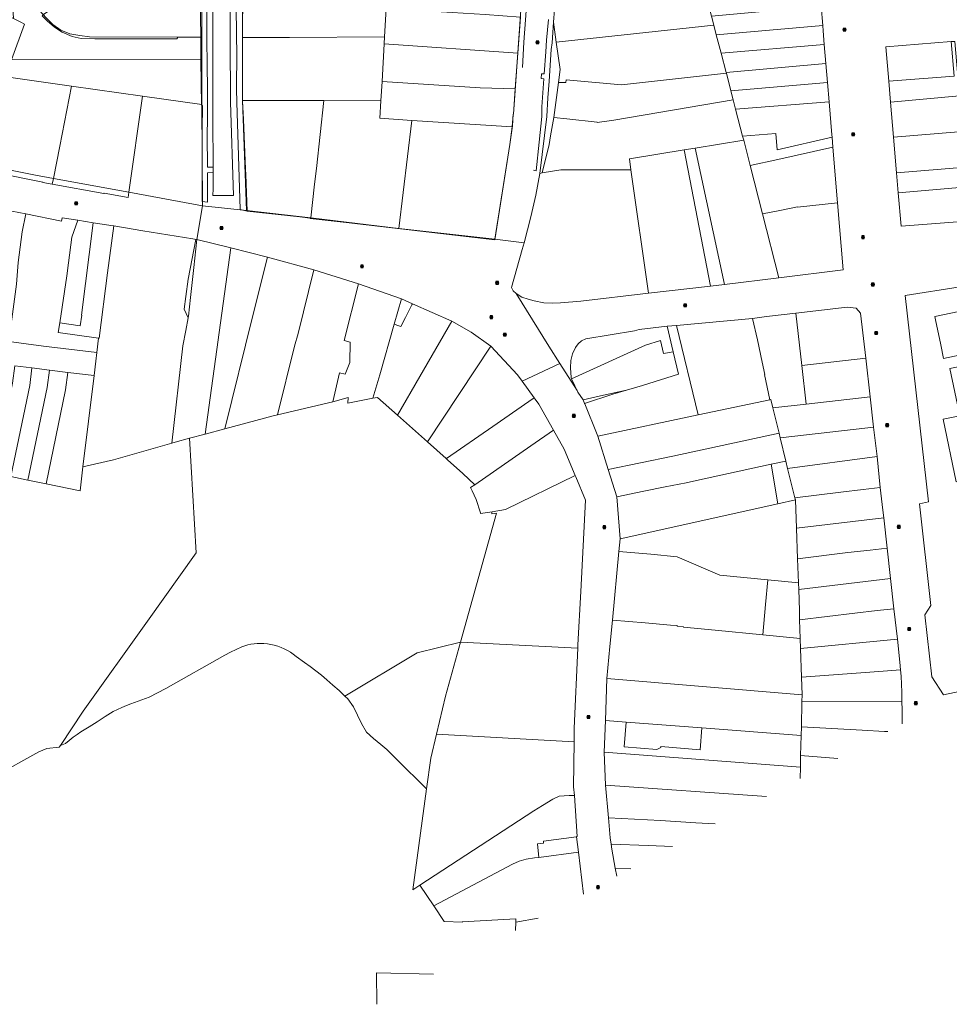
# Model space of a CAD drawing. Header units: metres. Extents: x 163628 to 167676, y 402708 to 405373.
# Tile 257 of 656: x 165762 to 166052, y 403474 to 403782. Entities that reach past the tile are written whole.
import ezdxf

# ---------------------------------------------------------------- set-up
doc = ezdxf.new("R2010")
doc.units = ezdxf.units.M
doc.layers.get('0').update_dxf_attribs({"lineweight": 25})
for name, color, linetype, lineweight in [('X-CA190022.004-UO-BGT_Ondergrond$0$GE_314_WGDRijbaanLokaleweg_Vlak_GEM', 253, 'Continuous', 9), ('X-CA190022.004-UO-BGT_Ondergrond$0$GE_317_WGDVoetpad_Vlak_GEM', 253, 'Continuous', 9), ('X-CA190022.004-UO-BGT_Ondergrond$0$GE_401_OTDErf_Vlak_GEM', 253, 'Continuous', 9), ('X-CA190022.004-UO-KAD_Percelen$0$B-WE-KG-GRENS_PERCEEL-GV', 150, 'Continuous', 9), ('X-CA190022.004-UO-WHM_Riolering gemeente_NLCS$0$B-WE-RI-PUT-S', 214, 'Continuous', 15)]:
    doc.layers.add(name, color=color, linetype=linetype, lineweight=lineweight)

# ---------------------------------------------------------------- blocks, each defined once
blk = doc.blocks.new('X-CA190022.004-UO-WHM_Riolering gemeente_NLCS$0$B-SRI-PUT_BETON-SO')
blk.add_line((-1.4, -1.4), (1.4, 1.4))
at = {"lineweight": -3, "flags": 128}
blk.add_lwpolyline([(2, -2), (2, 2), (-2, 2), (-2, -2)], close=True, dxfattribs=at)
at = {"lineweight": -3}
blk.add_circle((0, 0), 2, dxfattribs=at)

msp = doc.modelspace()

# ---------------------------------------------------------------- linework, layer by layer
at = {"layer": 'X-CA190022.004-UO-BGT_Ondergrond$0$GE_314_WGDRijbaanLokaleweg_Vlak_GEM', "flags": 128}
msp.add_lwpolyline([(165827.399, 403787.237), (165827.415, 403776.374), (165827.415, 403776.295), (165827.421, 403772.215), (165827.421, 403772.174), (165827.421, 403771.883), (165827.438, 403760.307), (165827.45, 403756.237), (165828.478, 403727.059), (165821.998, 403727.123), (165822.028, 403729.14), (165822.023, 403734.239), (165822.021, 403735.947), (165822.007, 403751.164), (165821.998, 403760.597), (165821.998, 403760.756), (165821.991, 403767.551), (165821.982, 403776.359), (165821.971, 403788.557)], dxfattribs=at)
at = {"layer": 'X-CA190022.004-UO-BGT_Ondergrond$0$GE_317_WGDVoetpad_Vlak_GEM', "flags": 128}
for points in [[(165831.25, 403931.3), (165831.285, 403756.562), (165831.523, 403750.856), (165832.173, 403735.28), (165832.242, 403733.632), (165832.718, 403722.21), (165830.477, 403722.679), (165829.491, 403756.24), (165829.391, 403760.31), (165829.485, 403771.866), (165829.488, 403772.218), (165829.375, 403776.298), (165829.311, 403787.24)], [(165820.118, 403788.614), (165820.133, 403776.324), (165820.184, 403767.558), (165820.287, 403760.754), (165820.28, 403751.175), (165820.209, 403745.833), (165820.269, 403735.95), (165822.021, 403735.947), (165822.023, 403734.239), (165820.331, 403734.217), (165820.333, 403724.991), (165818.612, 403725.166), (165818.622, 403739.648), (165818.629, 403751.562), (165818.771, 403751.446), (165818.76, 403755.259), (165818.376, 403755.303), (165818.23, 403769.324), (165818.215, 403770.817), (165818.205, 403776.593), (165818.138, 403783.203)], [(165920.322, 403789.097), (165919.249, 403775.018), (165918.785, 403767.153)], [(165922.27, 403734.966), (165923.09, 403734.831), (165924.075, 403743.773), (165924.851, 403751.813), (165924.837, 403753.99), (165924.841, 403754.058), (165924.847, 403754.139), (165924.894, 403754.824), (165925.497, 403763.615), (165924.628, 403763.677), (165924.735, 403765.173), (165925.6, 403765.111), (165926.076, 403772.055), (165926.349, 403775.628), (165926.923, 403782.122)]]:
    msp.add_lwpolyline(points, dxfattribs=at)
at = {"layer": 'X-CA190022.004-UO-BGT_Ondergrond$0$GE_401_OTDErf_Vlak_GEM', "flags": 128}
for points in [[(165918.95, 403794.16), (165915.99, 403752.48), (165915.86, 403752.49), (165915.67, 403748.89), (165914.9, 403742.98), (165910.12, 403713.21), (165863.68, 403718.62), (165852.376, 403719.877), (165852.373, 403720.009), (165849.201, 403720.364), (165832.718, 403722.21), (165832.242, 403733.632), (165832.173, 403735.28), (165831.523, 403750.856), (165831.285, 403756.562), (165831.25, 403931.3)], [(165818.006, 403861.469), (165818.058, 403842.05), (165818.138, 403783.203), (165818.205, 403776.593), (165810.995, 403776.631), (165810.733, 403776.04), (165785.078, 403776.035), (165780.824, 403776.168), (165777.95, 403776.802), (165774.86, 403778.144), (165772.48, 403779.689), (165770.1, 403781.665), (165768.58, 403783.312), (165769.042, 403783.653), (165771.997, 403785.766), (165767.88, 403791.525), (165764.925, 403789.412), (165764.453, 403792.726), (165764.444, 403834.266), (165764.341, 403838.309), (165759.902, 403838.195)]]:
    msp.add_lwpolyline(points, dxfattribs=at)
at = {"layer": 'X-CA190022.004-UO-KAD_Percelen$0$B-WE-KG-GRENS_PERCEEL-GV', "flags": 128}
for points in [[(165763.041, 403780.654), (165758.994, 403769.472), (165818.512, 403769.604), (165818.473, 403776.648), (165783.357, 403776.691), (165780.353, 403777.078), (165777.283, 403777.602), (165774.417, 403778.816), (165771.899, 403780.536), (165769.852, 403782.681), (165767.717, 403784.895), (165764.218, 403789.415), (165764.243, 403792.585), (165764.364, 403807.88), (165764.482, 403822.749), (165764.609, 403838.812), (165757.462, 403838.691), (165757.901, 403807.794), (165759.065, 403791.144), (165759.645, 403782.43), (165761.914, 403781.244)], [(165738.404, 403793.539), (165725.714, 403770.023), (165724.378, 403767.563), (165721.82, 403762.86), (165714.897, 403750.025), (165727.774, 403743.784), (165727.138, 403742.673), (165727.583, 403742.555), (165732.003, 403751.534), (165736.487, 403759.751), (165736.434, 403759.777), (165737.227, 403761.235), (165740.577, 403767.392), (165741.275, 403768.674), (165748.641, 403768.524), (165749.114, 403770.621), (165753.701, 403769.664), (165754.673, 403769.462), (165758.994, 403769.472), (165763.041, 403780.654), (165761.914, 403781.244), (165759.645, 403782.43), (165750.602, 403787.159)], [(165764.243, 403792.585), (165764.218, 403789.415), (165767.717, 403784.895), (165769.852, 403782.681), (165771.899, 403780.536), (165774.417, 403778.816), (165777.283, 403777.602), (165780.353, 403777.078), (165783.357, 403776.691), (165818.473, 403776.648), (165818.38, 403793.392)], [(165831.322, 403791.337), (165831.209, 403776.522), (165840.91, 403776.5), (165845.91, 403776.5), (165875.683, 403776.755), (165876.183, 403785.522), (165876.533, 403791.653), (165852, 403791.797), (165846.25, 403791.797)], [(165954.856, 403788.131), (165954.866, 403787.515), (165949.59, 403786.96), (165947.065, 403787.28), (165928.806, 403785.285), (165928.531, 403781.272), (165929.371, 403774.988), (165978.649, 403780.331), (165977.923, 403783.197), (165976.457, 403788.984), (165976.085, 403790.451)], [(165918.149, 403782.865), (165907.133, 403783.727), (165876.183, 403785.522), (165875.683, 403776.755), (165875.558, 403774.568), (165917.349, 403771.598)], [(165978.649, 403780.331), (165979.431, 403777.337), (166012.708, 403780.285), (166012.205, 403786.248), (165977.923, 403783.197)], [(165925, 403734.119), (165927.117, 403743.079), (165927.548, 403745.704), (165928.609, 403751.498), (165930.042, 403762.471), (165930.554, 403766.488), (165929.371, 403774.988), (165928.531, 403781.272), (165928.069, 403774.847), (165927.795, 403772.726), (165927.208, 403762.848), (165926.739, 403757.638), (165926.426, 403751.751), (165924.191, 403733.987)], [(165982.497, 403765.595), (165980.925, 403771.616), (165979.431, 403777.337), (165978.649, 403780.331), (165929.371, 403774.988), (165930.554, 403766.488), (165930.042, 403762.471), (165932.347, 403762.382), (165932.429, 403763.278), (165949.777, 403761.704), (165982.575, 403765.296)], [(165980.925, 403771.616), (166013.207, 403774.357), (166012.847, 403778.598), (166012.708, 403780.285), (165979.431, 403777.337)], [(165831.209, 403776.522), (165831.227, 403769.85), (165831.201, 403756.781), (165856.727, 403756.756), (165874.542, 403756.738), (165874.886, 403762.777), (165875.558, 403774.568), (165875.683, 403776.755), (165845.91, 403776.5), (165840.91, 403776.5)], [(165916.553, 403760.4), (165917.349, 403771.598), (165875.558, 403774.568), (165874.886, 403762.777), (165905.567, 403760.745)], [(165982.497, 403765.595), (166013.714, 403768.333), (166013.207, 403774.357), (165980.925, 403771.616)], [(166033.405, 403762.811), (166053.793, 403764.433), (166052.909, 403775.209), (166032.501, 403773.58)], [(166055.473, 403758.21), (166053.999, 403775.296), (166052.909, 403775.209), (166053.793, 403764.433), (166033.405, 403762.811), (166033.952, 403756.306)], [(165754.673, 403769.462), (165753.622, 403764.665), (165777.748, 403761.256), (165800.009, 403758.152), (165818.569, 403755.564), (165818.512, 403769.604), (165758.994, 403769.472)], [(165982.497, 403765.595), (165982.575, 403765.296), (165983.987, 403759.847), (166014.21, 403762.436), (166013.714, 403768.333)], [(165745.261, 403748.671), (165744.751, 403746.308), (165745.676, 403746.123), (165743.948, 403738.226), (165748.119, 403737.123), (165766.024, 403733.497), (165772.082, 403732.391), (165774.073, 403742.534), (165777.748, 403761.256), (165753.622, 403764.665), (165752.612, 403760.054), (165747.873, 403761.088), (165746.72, 403755.689), (165746.652, 403755.704)], [(165983.987, 403759.847), (165982.575, 403765.296), (165949.777, 403761.704), (165932.429, 403763.278), (165932.347, 403762.382), (165930.042, 403762.471), (165928.609, 403751.498), (165932.632, 403751.06), (165942.149, 403750.025), (165942.137, 403749.915), (165947.347, 403750.651), (165984.675, 403757.035)], [(165777.748, 403761.256), (165774.073, 403742.534), (165772.082, 403732.391), (165795.697, 403728.08), (165800.009, 403758.152)], [(165874.542, 403756.738), (165874.23, 403751.275), (165884.163, 403750.573), (165915.555, 403748.54), (165915.86, 403752.49), (165915.99, 403752.48), (165916.553, 403760.4), (165905.567, 403760.745), (165874.886, 403762.777)], [(165984.675, 403757.035), (165985.487, 403754.059), (166014.724, 403756.336), (166014.21, 403762.436), (165983.987, 403759.847)], [(165800.009, 403758.152), (165795.697, 403728.08), (165818.697, 403723.881), (165818.569, 403755.564)], [(166056.432, 403747.097), (166055.473, 403758.21), (166033.952, 403756.306), (166034.873, 403745.357)], [(165832.536, 403722.428), (165852.637, 403720.096), (165853.74, 403730.62), (165854.42, 403735.57), (165856.727, 403756.756), (165831.201, 403756.781)], [(165874.542, 403756.738), (165856.727, 403756.756), (165854.42, 403735.57), (165853.74, 403730.62), (165852.637, 403720.096), (165880.162, 403716.762), (165884.163, 403750.573), (165874.23, 403751.275)], [(165972.852, 403741.916), (165987.992, 403744.391), (165987.657, 403745.684), (165985.487, 403754.059), (165984.675, 403757.035), (165947.347, 403750.651), (165942.137, 403749.915), (165942.149, 403750.025), (165932.632, 403751.06), (165928.609, 403751.498), (165927.548, 403745.704), (165927.117, 403743.079), (165925, 403734.119), (165930.824, 403735.068), (165952.748, 403735.087), (165952.256, 403738.56), (165969.361, 403741.347)], [(165987.657, 403745.684), (165998.033, 403746.474), (165998.417, 403741.38), (166015.654, 403745.286), (166015.53, 403746.102), (166014.724, 403756.336), (165985.487, 403754.059)], [(165915.555, 403748.54), (165884.163, 403750.573), (165880.162, 403716.762), (165910.153, 403713.424), (165914.9, 403742.98)], [(165987.992, 403744.391), (165990.024, 403736.485), (165998.644, 403738.382), (166015.894, 403742.177), (166015.654, 403745.286), (165998.417, 403741.38), (165998.033, 403746.474), (165987.657, 403745.684)], [(166057.392, 403735.975), (166056.432, 403747.097), (166034.873, 403745.357), (166035.815, 403734.151)], [(165987.992, 403744.391), (165972.852, 403741.916), (165982.045, 403699.274), (165998.969, 403701.322), (165993.877, 403721.336), (165990.024, 403736.485)], [(165969.361, 403741.347), (165952.256, 403738.56), (165952.748, 403735.087), (165958.208, 403696.51), (165977.635, 403698.763)], [(165977.635, 403698.763), (165982.045, 403699.274), (165972.852, 403741.916), (165969.361, 403741.347)], [(165993.877, 403721.336), (165999.3, 403722.352), (166004.791, 403723.557), (166004.82, 403723.42), (166017.348, 403724.795), (166015.894, 403742.177), (165998.644, 403738.382), (165990.024, 403736.485)], [(165743.6, 403736.637), (165747.799, 403735.602), (165754.869, 403734.017), (165764.113, 403732.161), (165768.761, 403731.209), (165768.775, 403731.142), (165771.73, 403730.593), (165772.082, 403732.391), (165766.024, 403733.497), (165748.119, 403737.123), (165743.948, 403738.226)], [(165924.191, 403733.987), (165922.942, 403727.129), (165921.455, 403720.383), (165919.308, 403712.28), (165918.743, 403710.146), (165915.327, 403698.33), (165915.94, 403697.307), (165916.835, 403696.391), (165918.636, 403695.306), (165920.553, 403694.626), (165922.482, 403694.138), (165925.463, 403693.489), (165928.215, 403693.365), (165930.751, 403693.496), (165937.101, 403694.063), (165958.208, 403696.51), (165952.748, 403735.087), (165930.824, 403735.068), (165925, 403734.119)], [(166035.815, 403734.151), (166036.343, 403727.878), (166056.792, 403729.66), (166056.91, 403728.08), (166057.614, 403719.079), (166058.841, 403719.177), (166057.392, 403735.975)], [(165771.73, 403730.593), (165787.921, 403727.731), (165787.932, 403727.783), (165795.464, 403726.457), (165795.697, 403728.08), (165772.082, 403732.391)], [(166036.343, 403727.878), (166037.29, 403717.454), (166057.614, 403719.079), (166056.91, 403728.08), (166056.792, 403729.66)], [(165908.919, 403679.925), (165917.264, 403670.967), (165918.698, 403669.045), (165930.516, 403674.518), (165927.047, 403679.898), (165916.835, 403696.391), (165915.94, 403697.307), (165915.327, 403698.33), (165918.743, 403710.146), (165919.308, 403712.28), (165910.153, 403713.424), (165880.162, 403716.762), (165852.637, 403720.096), (165832.536, 403722.428), (165818.697, 403723.881), (165816.974, 403713.264), (165827.598, 403710.66), (165839.068, 403707.736), (165853.554, 403703.867), (165867.507, 403699.435), (165880.981, 403694.707), (165884.369, 403693.204), (165896.715, 403687.726), (165902.729, 403684.324)], [(165998.969, 403701.322), (166019.08, 403703.775), (166017.348, 403724.795), (166004.82, 403723.42), (166004.791, 403723.557), (165999.3, 403722.352), (165993.877, 403721.336)], [(165754.578, 403723.044), (165750.321, 403723.7), (165743.408, 403687.18), (165758.687, 403685.29), (165760.542, 403699.313), (165761.12, 403706.14), (165762.34, 403715.75), (165763.455, 403721.291)], [(165763.455, 403721.291), (165762.34, 403715.75), (165761.12, 403706.14), (165760.542, 403699.313), (165758.687, 403685.29), (165758.167, 403681.361), (165769.045, 403679.922), (165785.669, 403677.931), (165786.241, 403682.469), (165773.631, 403684.211), (165774.083, 403687.222), (165776.299, 403701.98), (165776.771, 403706.02), (165777.867, 403714.085), (165779.691, 403719.319), (165774.82, 403720.08), (165774.659, 403719.073)], [(165773.631, 403684.211), (165786.241, 403682.469), (165786.401, 403682.447), (165789.042, 403702.836), (165790.95, 403717.56), (165790.777, 403717.588), (165784.585, 403718.555), (165780.901, 403689.678), (165780.96, 403689.67), (165780.51, 403686.34), (165774.083, 403687.222)], [(165776.771, 403706.02), (165776.299, 403701.98), (165774.083, 403687.222), (165780.51, 403686.34), (165780.96, 403689.67), (165780.901, 403689.678), (165784.585, 403718.555), (165779.691, 403719.319), (165777.867, 403714.085)], [(165814.244, 403688.822), (165812.987, 403691.515), (165813.526, 403695.479), (165814.268, 403700.942), (165816.639, 403713.32), (165816.229, 403713.388), (165815.697, 403713.476), (165800.094, 403716.065), (165790.95, 403717.56), (165789.042, 403702.836), (165786.401, 403682.447), (165786.241, 403682.469), (165784.814, 403670.732), (165781.343, 403642.18), (165790.946, 403644.359), (165797.484, 403646.249), (165809.158, 403649.592), (165812.566, 403680.034), (165813.487, 403684.859)], [(165814.693, 403651.133), (165819.565, 403652.444), (165827.598, 403710.66), (165816.974, 403713.264), (165816.001, 403704.519), (165814.961, 403695.177), (165814.31, 403689.329), (165814.268, 403688.949), (165814.244, 403688.822), (165813.487, 403684.859), (165812.566, 403680.034), (165809.158, 403649.592), (165810.165, 403649.915)], [(165814.961, 403695.177), (165816.001, 403704.519), (165816.974, 403713.264), (165816.639, 403713.32), (165814.268, 403700.942), (165813.526, 403695.479), (165812.987, 403691.515), (165814.244, 403688.822), (165814.268, 403688.949), (165814.31, 403689.329)], [(165819.565, 403652.444), (165825.717, 403654.088), (165834.402, 403689.074), (165839.068, 403707.736), (165827.598, 403710.66)], [(165842.222, 403658.508), (165847.493, 403679.898), (165848.637, 403683.924), (165853.554, 403703.867), (165839.068, 403707.736), (165834.402, 403689.074), (165825.717, 403654.088), (165840.805, 403658.159)], [(165842.222, 403658.508), (165859.496, 403662.583), (165861.63, 403671.606), (165863.375, 403671.156), (165864.836, 403674.842), (165864.886, 403681.183), (165863.009, 403681.745), (165867.507, 403699.435), (165853.554, 403703.867), (165848.637, 403683.924), (165847.493, 403679.898)], [(165874.163, 403671.023), (165878.706, 403686.803), (165880.981, 403694.707), (165867.507, 403699.435), (165863.009, 403681.745), (165864.886, 403681.183), (165864.836, 403674.842), (165863.375, 403671.156), (165861.63, 403671.606), (165859.496, 403662.583), (165864.278, 403663.935), (165864.185, 403662.137), (165872.049, 403663.648), (165874.24, 403671)], [(165878.706, 403686.803), (165874.163, 403671.023), (165874.24, 403671), (165872.049, 403663.648), (165873.502, 403663.927), (165879.739, 403658.363), (165886.707, 403670.479), (165891.711, 403679.102), (165896.715, 403687.726), (165884.369, 403693.204), (165884.226, 403692.917), (165882.238, 403688.916), (165880.814, 403686.077), (165880.149, 403686.306)], [(165884.226, 403692.917), (165884.369, 403693.204), (165880.981, 403694.707), (165878.706, 403686.803), (165880.149, 403686.306), (165880.814, 403686.077), (165882.238, 403688.916)], [(166047.98, 403688.21), (166047.774, 403689.189), (166067.314, 403693.284), (166067.637, 403691.741), (166085.957, 403695.521), (166086.292, 403694.038), (166094.454, 403695.689), (166094.66, 403694.71), (166096.99, 403683.64), (166097.196, 403682.661), (166091.157, 403681.339), (166090.78, 403682.899), (166072.525, 403679.097), (166072.178, 403680.657), (166050.517, 403676.142), (166049.63, 403680.36)], [(166047.774, 403689.189), (166047.98, 403688.21), (166049.63, 403680.36), (166050.517, 403676.142), (166072.178, 403680.657), (166072.525, 403679.097), (166090.78, 403682.899), (166091.157, 403681.339), (166097.196, 403682.661), (166096.99, 403683.64), (166094.66, 403694.71), (166094.454, 403695.689), (166086.292, 403694.038), (166085.957, 403695.521), (166067.637, 403691.741), (166067.314, 403693.284)], [(165997.156, 403660.623), (166007.536, 403661.797), (166006.148, 403673.863), (166004.263, 403690.248), (165995.14, 403689.196), (165990.789, 403688.628), (165992.266, 403681.906), (165993.797, 403674.934), (165994.642, 403671.09), (165994.503, 403671.06), (165996.217, 403663.162), (165996.527, 403663.226)], [(166006.148, 403673.863), (166026.171, 403676.198), (166024.56, 403690.284), (166023.16, 403691.785), (166020.386, 403692.108), (166004.263, 403690.248)], [(165879.739, 403658.363), (165889.101, 403649.991), (165908.919, 403679.925), (165902.729, 403684.324), (165896.715, 403687.726), (165891.711, 403679.102), (165886.707, 403670.479)], [(165973.721, 403658.513), (165996.217, 403663.162), (165994.503, 403671.06), (165994.642, 403671.09), (165993.797, 403674.934), (165992.266, 403681.906), (165990.789, 403688.628), (165967.019, 403686.464)], [(165964.042, 403686.193), (165955.282, 403685.141), (165953.8, 403684.719), (165938.661, 403682.202), (165937.255, 403681.596), (165936.237, 403680.655), (165935.398, 403679.513), (165934.472, 403677.584), (165933.938, 403675.494), (165933.793, 403673.187), (165934.038, 403670.174), (165934.165, 403669.747), (165957.281, 403680.266), (165962.013, 403681.686), (165962.879, 403677.638), (165965.943, 403678.21)], [(165967.612, 403671.197), (165956.337, 403667.643), (165951.363, 403666.168), (165947.045, 403664.887), (165938.219, 403662.009), (165938.277, 403661.866), (165942.158, 403652.348), (165942.336, 403651.781), (165973.721, 403658.513), (165967.019, 403686.464), (165964.042, 403686.193), (165965.943, 403678.21)], [(165934.165, 403669.747), (165935.138, 403667.574), (165935.927, 403666.125), (165936.162, 403665.521), (165937.766, 403663.12), (165943.259, 403664.463), (165951.363, 403666.168), (165956.337, 403667.643), (165967.612, 403671.197), (165965.943, 403678.21), (165962.879, 403677.638), (165962.013, 403681.686), (165957.281, 403680.266)], [(165889.101, 403649.991), (165894.927, 403644.771), (165895.026, 403644.84), (165909.525, 403654.852), (165920.786, 403662.629), (165922.481, 403663.799), (165918.698, 403669.045), (165917.264, 403670.967), (165908.919, 403679.925)], [(166026.171, 403676.198), (166006.148, 403673.863), (166007.536, 403661.797), (166027.558, 403664.065)], [(166054.502, 403637.553), (166050.407, 403657.114), (166055.577, 403658.195), (166052.502, 403672.953), (166053.48, 403673.16), (166065.538, 403675.717), (166069.618, 403656.166), (166064.496, 403655.069), (166067.571, 403640.313), (166065.33, 403639.84), (166055.48, 403637.76)], [(166052.502, 403672.953), (166055.577, 403658.195), (166050.407, 403657.114), (166054.502, 403637.553), (166055.48, 403637.76), (166065.33, 403639.84), (166067.571, 403640.313), (166064.496, 403655.069), (166069.618, 403656.166), (166065.538, 403675.717), (166053.48, 403673.16)], [(165758.801, 403639.134), (165764.719, 403667.678), (165765.399, 403673.134), (165760.022, 403673.799), (165759.342, 403668.34), (165753.513, 403640.23)], [(165764.148, 403638.025), (165770.155, 403667.001), (165770.835, 403672.461), (165765.399, 403673.134), (165764.719, 403667.678), (165758.801, 403639.134)], [(165769.787, 403636.856), (165775.89, 403666.29), (165776.571, 403671.752), (165770.835, 403672.461), (165770.155, 403667.001), (165764.148, 403638.025)], [(165769.787, 403636.856), (165780.425, 403634.651), (165781.343, 403642.18), (165784.814, 403670.732), (165776.571, 403671.752), (165775.89, 403666.29)], [(165938.219, 403662.009), (165947.045, 403664.887), (165951.363, 403666.168), (165943.259, 403664.463), (165937.766, 403663.12)], [(165836.844, 403586.993), (165837.944, 403586.946), (165839.038, 403586.832), (165840.124, 403586.65), (165841.196, 403586.402), (165842.251, 403586.089), (165843.284, 403585.711), (165844.293, 403585.27), (165845.272, 403584.768), (165846.219, 403584.206), (165847.129, 403583.588), (165847.999, 403582.914), (165850.663, 403581.021), (165852.437, 403579.724), (165854.183, 403578.391), (165855.901, 403577.022), (165857.591, 403575.618), (165859.527, 403573.946), (165861.426, 403572.232), (165863.287, 403570.476), (165885.876, 403584.064), (165899.435, 403587.395), (165910.66, 403627.679), (165909.235, 403627.468), (165909.274, 403627.898), (165909.298, 403628.161), (165906.361, 403627.68), (165905.717, 403627.575), (165905.652, 403627.79), (165904.373, 403632.009), (165903.079, 403634.677), (165902.584, 403635.697), (165903.893, 403636.604), (165900.137, 403640.103), (165895.31, 403644.428), (165894.927, 403644.771), (165889.101, 403649.991), (165879.739, 403658.363), (165873.502, 403663.927), (165872.049, 403663.648), (165864.185, 403662.137), (165864.278, 403663.935), (165859.496, 403662.583), (165842.222, 403658.508), (165840.805, 403658.159), (165825.717, 403654.088), (165819.565, 403652.444), (165814.693, 403651.133), (165816.783, 403615.335), (165801.536, 403593.963), (165781.426, 403565.748), (165774.309, 403555.062), (165775.872, 403555.635), (165777.062, 403556.635), (165778.284, 403557.599), (165779.48, 403558.507), (165780.724, 403559.35), (165783.281, 403560.903), (165785.83, 403562.451), (165788.298, 403564.081), (165790.809, 403565.646), (165792.153, 403566.333), (165793.524, 403566.965), (165794.918, 403567.543), (165796.335, 403568.064), (165802.016, 403570.153), (165807.255, 403572.901), (165825.703, 403583.25), (165827.445, 403584.184), (165829.22, 403585.052), (165831.027, 403585.853), (165831.956, 403586.207), (165832.908, 403586.497), (165833.877, 403586.722), (165834.859, 403586.88), (165835.85, 403586.97)], [(165894.927, 403644.771), (165895.31, 403644.428), (165900.137, 403640.103), (165903.893, 403636.604), (165921.4, 403648.732), (165928.527, 403653.645), (165923.873, 403661.847), (165922.765, 403663.388), (165922.481, 403663.799), (165920.786, 403662.629), (165909.525, 403654.852), (165895.026, 403644.84)], [(165996.217, 403663.162), (165973.721, 403658.513), (165942.336, 403651.781), (165945.598, 403641.379), (165965.858, 403645.563), (165999.062, 403652.731), (165997.156, 403660.623), (165996.527, 403663.226)], [(165999.405, 403651.311), (166023.205, 403653.996), (166028.602, 403654.605), (166027.558, 403664.065), (166007.536, 403661.797), (165997.156, 403660.623), (165999.062, 403652.731)], [(165906.361, 403627.68), (165909.298, 403628.161), (165913.471, 403628.845), (165935.308, 403639.526), (165931.864, 403647.765), (165928.527, 403653.645), (165921.4, 403648.732), (165903.893, 403636.604), (165902.584, 403635.697), (165903.079, 403634.677), (165904.373, 403632.009), (165905.652, 403627.79), (165905.717, 403627.575)], [(165999.405, 403651.311), (166001.172, 403643.998), (166001.726, 403641.704), (166029.719, 403645.415), (166028.602, 403654.605), (166023.205, 403653.996)], [(165999.062, 403652.731), (165965.858, 403645.563), (165945.598, 403641.379), (165948.281, 403632.821), (165956.77, 403634.62), (165963.4, 403635.95), (165970.009, 403637.232), (165973.219, 403637.896), (165996.617, 403643.004), (166001.172, 403643.998), (165999.405, 403651.311)], [(165996.617, 403643.004), (165998.707, 403630.631), (166004.168, 403631.841), (166003.959, 403632.462), (166001.726, 403641.704), (166001.172, 403643.998)], [(166003.959, 403632.462), (166018.354, 403634.274), (166025.36, 403635.066), (166030.717, 403635.699), (166029.719, 403645.415), (166001.726, 403641.704)], [(165948.281, 403632.821), (165949.358, 403619.696), (165998.707, 403630.631), (165996.617, 403643.004), (165973.219, 403637.896), (165970.009, 403637.232), (165963.4, 403635.95), (165956.77, 403634.62)], [(165910.66, 403627.679), (165899.435, 403587.395), (165936.111, 403585.456), (165936.159, 403586.55), (165937.041, 403603.176), (165938.537, 403631.799), (165935.503, 403639.059), (165935.308, 403639.526), (165913.471, 403628.845), (165909.298, 403628.161), (165909.274, 403627.898), (165909.235, 403627.468)], [(166030.717, 403635.699), (166025.36, 403635.066), (166018.354, 403634.274), (166003.959, 403632.462), (166004.168, 403631.841), (166004.475, 403623.004), (166031.785, 403626.232), (166031.506, 403628.675)], [(166005.13, 403605.963), (166004.784, 403613.468), (166004.475, 403623.004), (166004.168, 403631.841), (165998.707, 403630.631), (165949.358, 403619.696), (165948.98, 403615.714), (165958.987, 403614.872), (165967.141, 403614.098), (165980.51, 403608.293), (165995.593, 403606.866)], [(166032.854, 403616.755), (166031.785, 403626.232), (166004.475, 403623.004), (166004.784, 403613.468), (166020.59, 403615.368), (166027.546, 403616.16)], [(166005.13, 403605.963), (166005.227, 403603.858), (166033.922, 403607.288), (166032.854, 403616.755), (166027.546, 403616.16), (166020.59, 403615.368), (166004.784, 403613.468)], [(165995.593, 403606.866), (165980.51, 403608.293), (165967.141, 403614.098), (165958.987, 403614.872), (165948.98, 403615.714), (165946.941, 403594.256), (165957.16, 403593.443), (165965.115, 403592.719), (165967.155, 403592.522), (165967.141, 403592.373), (165969.181, 403592.176), (165969.167, 403592.026), (165979.041, 403591.073), (165993.971, 403589.626), (165994.866, 403599.139)], [(165995.593, 403606.866), (165994.866, 403599.139), (165993.971, 403589.626), (166005.643, 403588.494), (166005.433, 403594.37), (166005.498, 403597.233), (166005.227, 403603.858), (166005.13, 403605.963)], [(166034.989, 403597.831), (166033.922, 403607.288), (166005.227, 403603.858), (166005.498, 403597.233), (166005.433, 403594.37), (166022.75, 403596.44), (166029.705, 403597.23)], [(166005.643, 403588.494), (166005.754, 403585.386), (166036.069, 403588.254), (166034.989, 403597.831), (166029.705, 403597.23), (166022.75, 403596.44), (166005.433, 403594.37)], [(166005.643, 403588.494), (165993.971, 403589.626), (165979.041, 403591.073), (165969.167, 403592.026), (165969.181, 403592.176), (165967.141, 403592.373), (165967.155, 403592.522), (165965.115, 403592.719), (165957.16, 403593.443), (165946.941, 403594.256), (165946.147, 403585.981), (165945.202, 403575.983), (166006.254, 403570.854), (166006.078, 403576.377), (166005.754, 403585.386)], [(165864.162, 403569.622), (165865.925, 403567.18), (165868.478, 403561.916), (165870.005, 403559.254), (165872.204, 403557.236), (165874.556, 403555.348), (165876.389, 403553.749), (165879.469, 403550.706), (165888.841, 403541.447), (165890.166, 403551.082), (165891.929, 403558.594), (165894.708, 403570.433), (165899.435, 403587.395), (165885.876, 403584.064), (165863.287, 403570.476)], [(165936.111, 403585.456), (165899.435, 403587.395), (165894.708, 403570.433), (165891.929, 403558.594), (165934.934, 403556.198), (165934.963, 403559.429), (165935.008, 403560.449)], [(166037.082, 403578.73), (166036.873, 403581.121), (166036.069, 403588.254), (166005.754, 403585.386), (166006.078, 403576.377), (166024.654, 403577.799), (166031.635, 403578.31)], [(166006.078, 403576.377), (166006.254, 403570.854), (166006.212, 403568.804), (166037.51, 403568.91), (166037.456, 403571.673), (166037.232, 403576.685), (166037.082, 403578.73), (166031.635, 403578.31), (166024.654, 403577.799)], [(165951.228, 403562.353), (165974.909, 403560.524), (166005.97, 403558.126), (166006.052, 403560.911), (166006.212, 403568.804), (166006.254, 403570.854), (165945.202, 403575.983), (165944.747, 403562.853)], [(165974.909, 403560.524), (165974.365, 403553.704), (165962.09, 403554.68), (165962.06, 403554.4), (165960.87, 403553.83), (165950.61, 403554.6), (165951.228, 403562.353), (165944.747, 403562.853), (165944.366, 403553.001), (166005.75, 403548.3), (166005.788, 403551.925), (166005.97, 403558.126)], [(165974.909, 403560.524), (165951.228, 403562.353), (165950.61, 403554.6), (165960.87, 403553.83), (165962.06, 403554.4), (165962.09, 403554.68), (165974.365, 403553.704)], [(165891.929, 403558.594), (165890.166, 403551.082), (165888.841, 403541.447), (165884.504, 403509.922), (165886.742, 403511.378), (165922.359, 403534.558), (165925.06, 403536.244), (165928.307, 403538.226), (165930.333, 403539.15), (165931.886, 403539.313), (165933.458, 403539.357), (165935.113, 403539.403), (165934.805, 403542.097), (165934.934, 403556.198)], [(165886.742, 403511.378), (165891.088, 403504.836), (165915.651, 403517.873), (165917.812, 403518.829), (165920.013, 403519.466), (165922.529, 403519.86), (165923.947, 403520.046), (165923.493, 403524.3), (165925.393, 403524.51), (165925.381, 403525.115), (165935.705, 403526.423), (165935.687, 403526.572), (165935.933, 403526.568), (165935.113, 403539.403), (165933.458, 403539.357), (165931.886, 403539.313), (165930.333, 403539.15), (165928.307, 403538.226), (165925.06, 403536.244), (165922.359, 403534.558)], [(165936.286, 403521.663), (165935.705, 403526.423), (165925.381, 403525.115), (165925.393, 403524.51), (165923.493, 403524.3), (165923.947, 403520.046)]]:
    msp.add_lwpolyline(points, close=True, dxfattribs=at)
for points in [[(165818.38, 403793.392), (165818.473, 403776.648), (165818.512, 403769.604), (165818.569, 403755.564), (165818.697, 403723.881), (165832.536, 403722.428), (165831.201, 403756.781), (165831.227, 403769.85), (165831.209, 403776.522), (165831.322, 403791.337)], [(166012.205, 403786.248), (166012.708, 403780.285), (166012.847, 403778.598), (166013.207, 403774.357), (166013.714, 403768.333), (166014.21, 403762.436), (166014.724, 403756.336), (166015.53, 403746.102), (166015.654, 403745.286), (166015.894, 403742.177), (166017.348, 403724.795), (166019.08, 403703.775), (165998.969, 403701.322), (165982.045, 403699.274), (165977.635, 403698.763), (165958.208, 403696.51), (165937.101, 403694.063), (165930.751, 403693.496), (165928.215, 403693.365), (165925.463, 403693.489), (165922.482, 403694.138), (165920.553, 403694.626), (165918.636, 403695.306)], [(165918.149, 403782.865), (165917.349, 403771.598), (165916.553, 403760.4), (165915.99, 403752.48), (165915.86, 403752.49), (165915.555, 403748.54), (165914.9, 403742.98), (165910.153, 403713.424), (165919.308, 403712.28), (165921.455, 403720.383), (165922.942, 403727.129), (165924.191, 403733.987), (165926.426, 403751.751), (165926.739, 403757.638), (165927.208, 403762.848), (165927.795, 403772.726), (165928.069, 403774.847), (165928.531, 403781.272), (165928.806, 403785.285)], [(166057.614, 403719.079), (166037.29, 403717.454), (166036.343, 403727.878), (166035.815, 403734.151), (166034.873, 403745.357), (166033.952, 403756.306), (166033.405, 403762.811), (166032.501, 403773.58), (166052.909, 403775.209)], [(165754.578, 403723.044), (165763.455, 403721.291), (165774.659, 403719.073), (165774.82, 403720.08), (165779.691, 403719.319), (165784.585, 403718.555), (165790.777, 403717.588), (165790.95, 403717.56), (165800.094, 403716.065), (165815.697, 403713.476), (165816.229, 403713.388), (165816.639, 403713.32), (165816.974, 403713.264), (165818.697, 403723.881), (165795.697, 403728.08), (165795.464, 403726.457), (165787.932, 403727.783), (165787.921, 403727.731), (165771.73, 403730.593), (165768.775, 403731.142), (165768.761, 403731.209), (165764.113, 403732.161), (165754.869, 403734.017)], [(166090.098, 403703.902), (166038.466, 403695.821)], [(166045.792, 403631.259), (166038.466, 403695.821), (166090.098, 403703.902)], [(165918.636, 403695.306), (165916.835, 403696.391), (165927.047, 403679.898), (165930.516, 403674.518), (165935.927, 403666.125), (165935.138, 403667.574), (165934.165, 403669.747), (165934.038, 403670.174), (165933.793, 403673.187), (165933.938, 403675.494), (165934.472, 403677.584), (165935.398, 403679.513), (165936.237, 403680.655), (165937.255, 403681.596), (165938.661, 403682.202), (165953.8, 403684.719), (165955.282, 403685.141), (165964.042, 403686.193), (165967.019, 403686.464), (165990.789, 403688.628), (165995.14, 403689.196), (166004.263, 403690.248), (166020.386, 403692.108), (166023.16, 403691.785), (166024.56, 403690.284), (166026.171, 403676.198), (166027.558, 403664.065), (166028.602, 403654.605), (166029.719, 403645.415), (166030.717, 403635.699), (166031.506, 403628.675), (166031.785, 403626.232), (166032.854, 403616.755), (166033.922, 403607.288), (166034.989, 403597.831), (166036.069, 403588.254), (166036.873, 403581.121), (166037.082, 403578.73), (166037.232, 403576.685), (166037.456, 403571.673), (166037.51, 403568.91), (166037.536, 403566.049), (166037.545, 403562.605), (166037.53, 403561.771)], [(166038.466, 403695.821), (166045.792, 403631.259), (166042.966, 403630.656), (166046.522, 403598.828), (166044.704, 403595.865), (166046.892, 403576.499), (166050.442, 403570.918), (166057.39, 403572.376)], [(165760.022, 403673.799), (165765.399, 403673.134), (165770.835, 403672.461), (165776.571, 403671.752), (165784.814, 403670.732), (165786.241, 403682.469), (165785.669, 403677.931), (165769.045, 403679.922), (165758.167, 403681.361)], [(165948.348, 403514.151), (165947.758, 403516.682), (165946.747, 403522.59), (165946.536, 403524.176), (165946.268, 403526.198), (165945.686, 403532.397), (165944.812, 403542.583), (165944.366, 403553.001), (165944.747, 403562.853), (165945.202, 403575.983), (165946.147, 403585.981), (165946.941, 403594.256), (165948.98, 403615.714), (165949.358, 403619.696), (165948.281, 403632.821), (165945.598, 403641.379), (165942.336, 403651.781), (165942.158, 403652.348), (165938.277, 403661.866), (165938.219, 403662.009), (165937.766, 403663.12), (165936.162, 403665.521), (165935.927, 403666.125), (165930.516, 403674.518), (165918.698, 403669.045), (165922.481, 403663.799), (165922.765, 403663.388), (165923.873, 403661.847), (165928.527, 403653.645), (165931.864, 403647.765), (165935.308, 403639.526)], [(165753.559, 403545.312), (165767.502, 403553.09), (165770.091, 403554.091), (165773.948, 403554.52), (165774.309, 403555.062), (165781.426, 403565.748), (165801.536, 403593.963), (165816.783, 403615.335), (165814.693, 403651.133), (165810.165, 403649.915), (165809.158, 403649.592), (165797.484, 403646.249), (165790.946, 403644.359), (165781.343, 403642.18), (165780.425, 403634.651), (165769.787, 403636.856), (165764.148, 403638.025), (165758.801, 403639.134)], [(165935.308, 403639.526), (165935.503, 403639.059), (165938.537, 403631.799), (165937.041, 403603.176), (165936.159, 403586.55), (165936.111, 403585.456), (165935.008, 403560.449), (165934.963, 403559.429), (165934.934, 403556.198), (165934.805, 403542.097), (165935.113, 403539.403), (165935.933, 403526.568), (165935.687, 403526.572), (165935.705, 403526.423), (165936.286, 403521.663), (165937.903, 403508.574)], [(166057.39, 403572.376), (166050.442, 403570.918), (166046.892, 403576.499), (166044.704, 403595.865), (166046.522, 403598.828), (166042.966, 403630.656), (166045.792, 403631.259)], [(165916.611, 403497.205), (165916.72, 403499.819), (165916.761, 403500.788), (165899.968, 403499.859), (165900.061, 403499.776), (165894.325, 403499.963), (165891.088, 403504.836), (165886.742, 403511.378), (165884.504, 403509.922), (165888.841, 403541.447), (165879.469, 403550.706), (165876.389, 403553.749), (165874.556, 403555.348), (165872.204, 403557.236), (165870.005, 403559.254), (165868.478, 403561.916), (165865.925, 403567.18), (165864.162, 403569.622), (165863.287, 403570.476), (165861.426, 403572.232), (165859.527, 403573.946), (165857.591, 403575.618), (165855.901, 403577.022), (165854.183, 403578.391), (165852.437, 403579.724), (165850.663, 403581.021), (165847.999, 403582.914), (165847.129, 403583.588), (165846.219, 403584.206), (165845.272, 403584.768), (165844.293, 403585.27), (165843.284, 403585.711), (165842.251, 403586.089), (165841.196, 403586.402), (165840.124, 403586.65), (165839.038, 403586.832), (165837.944, 403586.946), (165836.844, 403586.993), (165835.85, 403586.97), (165834.859, 403586.88), (165833.877, 403586.722), (165832.908, 403586.497), (165831.956, 403586.207), (165831.027, 403585.853), (165829.22, 403585.052), (165827.445, 403584.184), (165825.703, 403583.25), (165807.255, 403572.901), (165802.016, 403570.153), (165796.335, 403568.064), (165794.918, 403567.543), (165793.524, 403566.965), (165792.153, 403566.333), (165790.809, 403565.646), (165788.298, 403564.081), (165785.83, 403562.451), (165783.281, 403560.903), (165780.724, 403559.35), (165779.48, 403558.507), (165778.284, 403557.599), (165777.062, 403556.635), (165775.872, 403555.635), (165774.309, 403555.062), (165773.948, 403554.52), (165770.091, 403554.091), (165767.502, 403553.09), (165753.559, 403545.312)], [(166037.51, 403568.91), (166006.212, 403568.804), (166006.052, 403560.911), (166025.08, 403559.815), (166032.068, 403559.418), (166033.036, 403559.371)], [(166037.53, 403561.771), (166037.545, 403562.605), (166037.536, 403566.049), (166037.51, 403568.91)], [(166033.036, 403559.371), (166032.068, 403559.418), (166025.08, 403559.815), (166006.052, 403560.911), (166005.97, 403558.126), (166005.788, 403551.925), (166017.398, 403551.021)], [(166005.75, 403548.3), (165944.366, 403553.001), (165944.812, 403542.583), (165995.094, 403539.112)], [(166017.398, 403551.021), (166005.788, 403551.925), (166005.75, 403548.3), (166005.657, 403544.752)], [(166005.657, 403544.752), (166005.75, 403548.3)], [(165995.094, 403539.112), (165944.812, 403542.583)], [(165944.812, 403542.583), (165945.686, 403532.397), (165962.01, 403531.59), (165973.05, 403530.88), (165979.062, 403530.552)], [(165979.062, 403530.552), (165973.05, 403530.88), (165962.01, 403531.59), (165945.686, 403532.397), (165946.268, 403526.198)], [(165946.268, 403526.198), (165946.536, 403524.176), (165958.095, 403523.778), (165965.738, 403523.437)], [(165965.738, 403523.437), (165958.095, 403523.778), (165946.536, 403524.176)], [(165946.536, 403524.176), (165946.747, 403522.59), (165947.758, 403516.682), (165952.684, 403516.467)], [(165937.903, 403508.574), (165936.286, 403521.663), (165923.947, 403520.046), (165922.529, 403519.86), (165920.013, 403519.466), (165917.812, 403518.829), (165915.651, 403517.873), (165891.088, 403504.836), (165894.325, 403499.963), (165900.061, 403499.776), (165899.968, 403499.859), (165916.761, 403500.788), (165916.72, 403499.819), (165923.764, 403501.024)], [(165952.684, 403516.467), (165947.758, 403516.682), (165948.348, 403514.151)], [(165923.764, 403501.024), (165916.72, 403499.819), (165916.611, 403497.205)], [(165873.307, 403474.082), (165873.16, 403483.953), (165890.984, 403483.521)], [(165890.984, 403483.521), (165873.16, 403483.953)], [(165873.16, 403483.953), (165873.307, 403474.082)]]:
    msp.add_lwpolyline(points, dxfattribs=at)

# ---------------------------------------------------------------- block references
at = {"layer": 'X-CA190022.004-UO-WHM_Riolering gemeente_NLCS$0$B-WE-RI-PUT-S', "xscale": 0.2, "yscale": 0.2, "zscale": 0.2}
for p in [(166019.536, 403778.944), (165923.52, 403774.976), (166022.272, 403746.208), (165779.216, 403724.64), (165824.672, 403716.896), (166025.296, 403714.016), (165868.608, 403704.928), (165910.864, 403699.776), (166028.384, 403699.232), (165969.664, 403692.704), (165909.056, 403689.024), (165913.296, 403683.552), (166029.424, 403684.064), (165934.896, 403658.176), (166032.88, 403655.232), (165944.416, 403623.328), (166036.496, 403623.456), (166039.776, 403591.488), (166041.856, 403568.256), (165939.424, 403563.936), (165942.432, 403510.72)]:
    msp.add_blockref('X-CA190022.004-UO-WHM_Riolering gemeente_NLCS$0$B-SRI-PUT_BETON-SO', p, dxfattribs=at)

doc.saveas('drawing.dxf')
